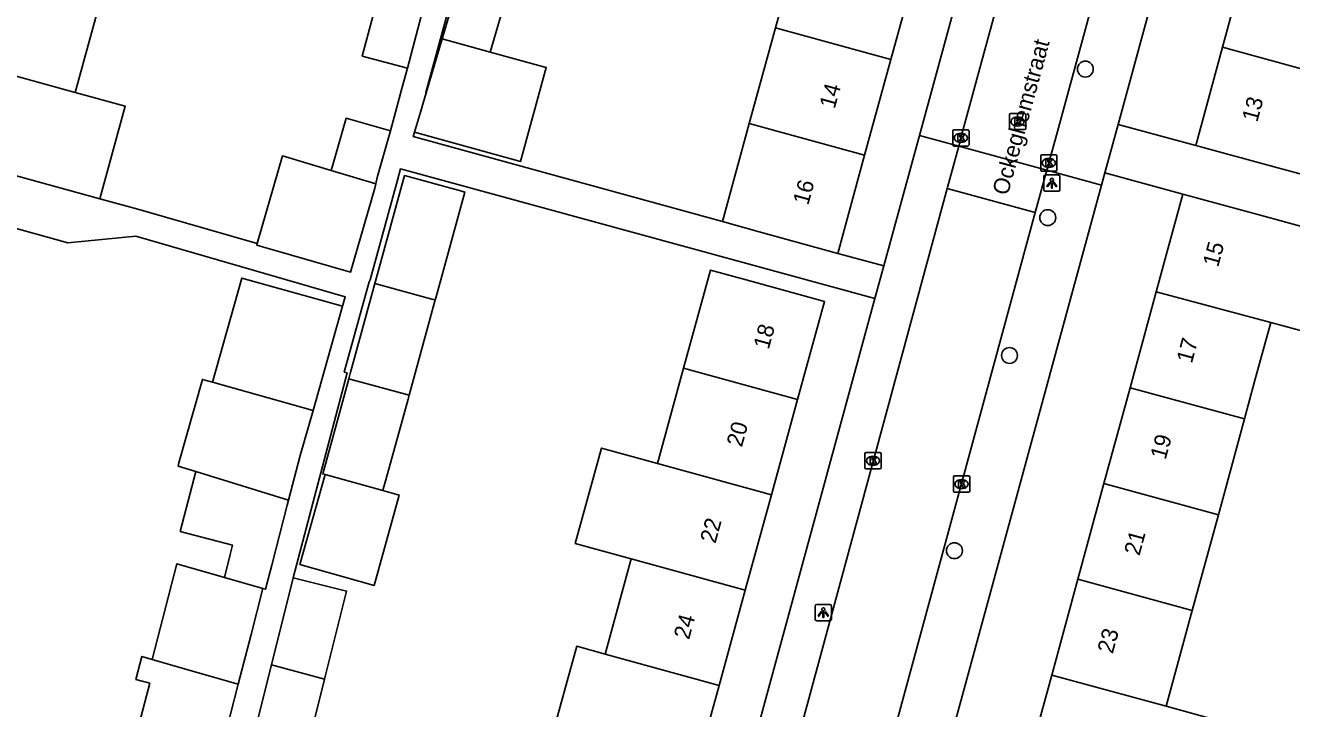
# Model space of a CAD drawing. Extents: x 159822 to 160765, y 380693 to 381634.
# Drawn here: x 160256.9 to 160334.7, y 381066.1 to 381108.1 of the extents above; entities that cross this region are included whole.
import ezdxf

# ---------------------------------------------------------------- set-up
doc = ezdxf.new("R2010")
doc.units = 0
for name, color, linetype in [('IMGEO_Boom', 7, 'Continuous'), ('IMGEO_Kolk', 7, 'Continuous'), ('IMGEO_Lichtpunt', 7, 'Continuous'), ('IMGEO_Openbare_ruimte_label', 7, 'Continuous'), ('IMGEO_Pand', 7, 'Continuous'), ('IMGEO_Pand_nummerreeks', 7, 'Continuous'), ('IMGEO_Rijbaan_lokaal_open', 7, 'Continuous'), ('IMGEO_Rioolput', 7, 'Continuous'), ('IMGEO_Voetpad_open', 7, 'Continuous')]:
    doc.layers.add(name, color=color, linetype=linetype)

msp = doc.modelspace()

# ---------------------------------------------------------------- linework, layer by layer
at = {"layer": 'IMGEO_Boom'}
for centre in [(160322.012, 381105.429), (160319.699, 381096.303), (160317.349, 381087.833), (160313.962, 381075.844)]:
    msp.add_circle(centre, 0.489, dxfattribs=at)
at = {"layer": 'IMGEO_Kolk'}
for p, q in [((160313.859, 381100.779), (160313.859, 381101.631)), ((160313.934, 381101.705), (160314.786, 381101.705)), ((160314.347, 381101.485), (160314.372, 381101.485)), ((160314.86, 381101.631), (160314.86, 381100.779)), ((160314.786, 381100.705), (160313.934, 381100.705)), ((160314.37, 381100.925), (160314.345, 381100.925)), ((160319.265, 381099.24), (160319.265, 381100.092)), ((160319.34, 381100.166), (160320.192, 381100.166)), ((160319.753, 381099.946), (160319.778, 381099.946)), ((160320.266, 381100.092), (160320.266, 381099.24)), ((160320.192, 381099.166), (160319.34, 381099.166)), ((160319.776, 381099.386), (160319.751, 381099.386)), ((160308.456, 381080.943), (160308.456, 381081.795)), ((160308.531, 381081.869), (160309.383, 381081.869)), ((160308.944, 381081.649), (160308.969, 381081.649)), ((160309.457, 381081.795), (160309.457, 381080.943)), ((160309.383, 381080.869), (160308.531, 381080.869)), ((160308.967, 381081.089), (160308.942, 381081.089)), ((160313.902, 381079.509), (160313.902, 381080.361)), ((160313.977, 381080.435), (160314.829, 381080.435)), ((160314.39, 381080.215), (160314.415, 381080.215)), ((160314.903, 381080.361), (160314.903, 381079.509)), ((160314.829, 381079.435), (160313.977, 381079.435)), ((160314.413, 381079.655), (160314.388, 381079.655))]:
    msp.add_line(p, q, dxfattribs=at)
for points in [[(160313.859, 381100.779), (160313.859, 381101.631)], [(160313.934, 381101.705), (160314.786, 381101.705)], [(160314.86, 381101.631), (160314.86, 381100.779)], [(160314.786, 381100.705), (160313.934, 381100.705)], [(160314.18, 381101.405), (160314.303, 381101.405), (160314.303, 381101.254), (160314.433, 381101.405), (160314.597, 381101.405), (160314.451, 381101.254), (160314.604, 381101.005), (160314.452, 381101.005), (160314.367, 381101.169), (160314.303, 381101.102), (160314.303, 381101.005), (160314.18, 381101.005), (160314.18, 381101.405)], [(160319.265, 381099.24), (160319.265, 381100.092)], [(160319.34, 381100.166), (160320.192, 381100.166)], [(160320.266, 381100.092), (160320.266, 381099.24)], [(160320.192, 381099.166), (160319.34, 381099.166)], [(160319.586, 381099.866), (160319.709, 381099.866), (160319.709, 381099.715), (160319.839, 381099.866), (160320.003, 381099.866), (160319.857, 381099.715), (160320.01, 381099.466), (160319.858, 381099.466), (160319.773, 381099.63), (160319.709, 381099.563), (160319.709, 381099.466), (160319.586, 381099.466), (160319.586, 381099.866)], [(160308.456, 381080.943), (160308.456, 381081.795)], [(160308.531, 381081.869), (160309.383, 381081.869)], [(160308.777, 381081.569), (160308.9, 381081.569), (160308.9, 381081.418), (160309.03, 381081.569), (160309.194, 381081.569), (160309.048, 381081.418), (160309.201, 381081.169), (160309.049, 381081.169), (160308.964, 381081.333), (160308.9, 381081.266), (160308.9, 381081.169), (160308.777, 381081.169), (160308.777, 381081.569)], [(160309.457, 381081.795), (160309.457, 381080.943)], [(160309.383, 381080.869), (160308.531, 381080.869)], [(160313.902, 381079.509), (160313.902, 381080.361)], [(160313.977, 381080.435), (160314.829, 381080.435)], [(160314.223, 381080.135), (160314.346, 381080.135), (160314.346, 381079.984), (160314.476, 381080.135), (160314.64, 381080.135), (160314.494, 381079.984), (160314.647, 381079.735), (160314.495, 381079.735), (160314.41, 381079.899), (160314.346, 381079.832), (160314.346, 381079.735), (160314.223, 381079.735), (160314.223, 381080.135)], [(160314.903, 381080.361), (160314.903, 381079.509)], [(160314.829, 381079.435), (160313.977, 381079.435)]]:
    msp.add_lwpolyline(points, dxfattribs=at)
for centre, start, end in [((160313.936, 381101.629), 91.55205, 178.44795), ((160313.936, 381101.629), 91.55205, 178.44795), ((160314.784, 381101.629), 1.55205, 88.44795), ((160314.784, 381101.629), 1.55205, 88.44795), ((160313.936, 381100.781), 181.55205, 268.44795), ((160313.936, 381100.781), 181.55205, 268.44795), ((160314.784, 381100.781), 271.55205, 358.44795), ((160314.784, 381100.781), 271.55205, 358.44795), ((160319.342, 381100.09), 91.55205, 178.44795), ((160319.342, 381100.09), 91.55205, 178.44795), ((160320.19, 381100.09), 1.55205, 88.44795), ((160320.19, 381100.09), 1.55205, 88.44795), ((160319.342, 381099.242), 181.55205, 268.44795), ((160319.342, 381099.242), 181.55205, 268.44795), ((160320.19, 381099.242), 271.55205, 358.44795), ((160320.19, 381099.242), 271.55205, 358.44795), ((160308.533, 381081.793), 91.55205, 178.44795), ((160308.533, 381081.793), 91.55205, 178.44795), ((160309.381, 381081.793), 1.55205, 88.44795), ((160309.381, 381081.793), 1.55205, 88.44795), ((160308.533, 381080.945), 181.55205, 268.44795), ((160308.533, 381080.945), 181.55205, 268.44795), ((160309.381, 381080.945), 271.55205, 358.44795), ((160309.381, 381080.945), 271.55205, 358.44795), ((160313.979, 381080.359), 91.55205, 178.44795), ((160313.979, 381080.359), 91.55205, 178.44795), ((160314.827, 381080.359), 1.55205, 88.44795), ((160314.827, 381080.359), 1.55205, 88.44795), ((160313.979, 381079.511), 181.55205, 268.44795), ((160313.979, 381079.511), 181.55205, 268.44795), ((160314.827, 381079.511), 271.55205, 358.44795), ((160314.827, 381079.511), 271.55205, 358.44795)]:
    msp.add_arc(centre, 0.0765, start, end, dxfattribs=at)
for centre, major_axis, ratio, start_param, end_param in [((160314.346, 381101.205), (-0.387, 0.002), 0.722429, 4.712389, 7.853982), ((160314.371, 381101.205), (-0.39, 0.002), 0.717154, 1.570796, 4.712389), ((160319.752, 381099.666), (-0.387, 0.002), 0.722429, 4.712389, 7.853982), ((160319.777, 381099.666), (-0.39, 0.002), 0.717154, 1.570796, 4.712389), ((160308.943, 381081.369), (-0.387, 0.002), 0.722429, 4.712389, 7.853982), ((160308.968, 381081.369), (-0.39, 0.002), 0.717154, 1.570796, 4.712389), ((160314.389, 381079.935), (-0.387, 0.002), 0.722429, 4.712389, 7.853982), ((160314.414, 381079.935), (-0.39, 0.002), 0.717154, 1.570796, 4.712389)]:
    msp.add_ellipse(centre, major_axis=major_axis, ratio=ratio, start_param=start_param, end_param=end_param, dxfattribs=at)
at = {"layer": 'IMGEO_Lichtpunt'}
for p, q in [((160319.454, 381098.829), (160319.454, 381098.022)), ((160319.454, 381098.829), (160319.454, 381098.022)), ((160320.356, 381098.924), (160319.548, 381098.924)), ((160320.356, 381098.924), (160319.548, 381098.924)), ((160320.45, 381098.022), (160320.45, 381098.829)), ((160320.45, 381098.022), (160320.45, 381098.829)), ((160319.548, 381097.928), (160320.356, 381097.928)), ((160319.548, 381097.928), (160320.356, 381097.928)), ((160305.406, 381072.442), (160305.406, 381071.635)), ((160305.406, 381072.442), (160305.406, 381071.635)), ((160306.308, 381072.537), (160305.5, 381072.537)), ((160306.308, 381072.537), (160305.5, 381072.537)), ((160306.402, 381071.635), (160306.402, 381072.442)), ((160306.402, 381071.635), (160306.402, 381072.442)), ((160305.5, 381071.541), (160306.308, 381071.541)), ((160305.5, 381071.541), (160306.308, 381071.541))]:
    msp.add_line(p, q, dxfattribs=at)
for points in [[(160319.828, 381098.493), (160319.867, 381098.465), (160319.679, 381098.203), (160319.641, 381098.23), (160319.828, 381098.493)], [(160319.93, 381098.445), (160319.977, 381098.445), (160319.977, 381098.123), (160319.93, 381098.123), (160319.93, 381098.445)], [(160320.04, 381098.465), (160320.078, 381098.492), (160320.265, 381098.23), (160320.226, 381098.202), (160320.04, 381098.465)], [(160305.78, 381072.106), (160305.819, 381072.078), (160305.631, 381071.816), (160305.593, 381071.843), (160305.78, 381072.106)], [(160305.882, 381072.058), (160305.929, 381072.058), (160305.929, 381071.736), (160305.882, 381071.736), (160305.882, 381072.058)], [(160305.992, 381072.078), (160306.03, 381072.105), (160306.217, 381071.843), (160306.178, 381071.815), (160305.992, 381072.078)]]:
    msp.add_lwpolyline(points, dxfattribs=at)
for centre in [(160319.953, 381098.627), (160305.905, 381072.24)]:
    msp.add_circle(centre, 0.0994, dxfattribs=at)
for centre, start, end in [((160319.548, 381098.829), 90, 180), ((160319.548, 381098.829), 90, 180), ((160320.356, 381098.829), 0, 90), ((160320.356, 381098.829), 0, 90), ((160319.548, 381098.022), 180, 270), ((160319.548, 381098.022), 180, 270), ((160320.356, 381098.022), 270, 0), ((160320.356, 381098.022), 270, 360), ((160305.5, 381072.442), 90, 180), ((160305.5, 381072.442), 90, 180), ((160306.308, 381072.442), 0, 90), ((160306.308, 381072.442), 0, 90), ((160305.5, 381071.635), 180, 270), ((160305.5, 381071.635), 180, 270), ((160306.308, 381071.635), 270, 0), ((160306.308, 381071.635), 270, 360)]:
    msp.add_arc(centre, 0.0946, start, end, dxfattribs=at)
at = {"layer": 'IMGEO_Pand'}
for points in [[(160330.444, 381106.77), (160332.049, 381112.655)], [(160310.06, 381106.023), (160311.676, 381111.905)], [(160303.854, 381111.18), (160302.972, 381107.97)], [(160280.334, 381105.481), (160277.563, 381106.222), (160278.668, 381110.352)], [(160282.468, 381107.283), (160283.5, 381110.775), (160286.436, 381109.907), (160285.421, 381106.472)], [(160261.452, 381109.574), (160259.919, 381103.997)], [(160281.418, 381109.532), (160280.334, 381105.481)], [(160301.355, 381102.088), (160302.972, 381107.97)], [(160302.972, 381107.97), (160310.06, 381106.023)], [(160281.49, 381103.975), (160282.468, 381107.283)], [(160285.421, 381106.472), (160282.468, 381107.283)], [(160285.421, 381106.472), (160288.873, 381105.524), (160287.297, 381099.762), (160280.774, 381101.554)], [(160328.798, 381100.736), (160330.444, 381106.77)], [(160337.537, 381104.836), (160330.444, 381106.77)], [(160259.919, 381103.997), (160252.639, 381105.997)], [(160310.06, 381106.023), (160308.444, 381100.141)], [(160261.431, 381097.463), (160262.994, 381103.152), (160259.919, 381103.997)], [(160280.774, 381101.554), (160281.136, 381102.779), (160281.49, 381103.975)], [(160275.656, 381099.199), (160275.753, 381099.539), (160276.573, 381102.41), (160279.29, 381101.633)], [(160279.29, 381101.633), (160278.47, 381098.763), (160278.405, 381098.381)], [(160299.698, 381096.057), (160301.355, 381102.088)], [(160301.355, 381102.088), (160308.444, 381100.141)], [(160335.891, 381098.801), (160333.622, 381099.42), (160328.798, 381100.736)], [(160251.081, 381100.307), (160261.431, 381097.463)], [(160271.103, 381094.713), (160272.65, 381100.095), (160272.857, 381100.033), (160275.656, 381099.199)], [(160308.444, 381100.141), (160306.786, 381094.109)], [(160275.656, 381099.199), (160278.405, 381098.381)], [(160278.405, 381098.381), (160278.329, 381098.116), (160276.846, 381092.959), (160272.007, 381094.35), (160271.284, 381094.558), (160271.076, 381094.617), (160271.103, 381094.713)], [(160282.049, 381091.247), (160282.085, 381091.377), (160282.166, 381091.672), (160283.869, 381097.872), (160283.682, 381097.924), (160280.166, 381098.89), (160278.381, 381092.394), (160278.345, 381092.264)], [(160326.367, 381091.743), (160328.006, 381097.753)], [(160328.006, 381097.753), (160332.83, 381096.438), (160338.079, 381095.007)], [(160306.786, 381094.109), (160301.965, 381095.434), (160299.698, 381096.057)], [(160333.407, 381089.86), (160336.452, 381089.045), (160338.079, 381095.007)], [(160297.315, 381087.052), (160298.973, 381093.085), (160301.161, 381092.484), (160305.982, 381091.159), (160304.325, 381085.128)], [(160276.345, 381090.857), (160270.157, 381092.595), (160268.358, 381086.193)], [(160276.738, 381086.411), (160276.822, 381086.72), (160277.091, 381087.698), (160278.345, 381092.264)], [(160278.345, 381092.264), (160281.84, 381091.304), (160282.049, 381091.247)], [(160324.762, 381085.857), (160326.367, 381091.743)], [(160333.407, 381089.86), (160326.367, 381091.743)], [(160276.345, 381090.857), (160274.547, 381084.455)], [(160282.049, 381091.247), (160280.442, 381085.394)], [(160331.792, 381083.939), (160332.419, 381086.238), (160333.407, 381089.86)], [(160295.707, 381081.201), (160297.315, 381087.052)], [(160304.325, 381085.128), (160297.315, 381087.052)], [(160268.358, 381086.193), (160267.734, 381086.368), (160266.291, 381081.233), (160266.236, 381081.037), (160267.322, 381080.702)], [(160274.547, 381084.455), (160268.358, 381086.193)], [(160276.738, 381086.411), (160276.052, 381083.917), (160275.13, 381080.559), (160275.272, 381080.52)], [(160280.442, 381085.394), (160276.738, 381086.411)], [(160278.834, 381079.541), (160278.893, 381079.757), (160279.015, 381080.2), (160280.376, 381085.155), (160280.442, 381085.394)], [(160304.325, 381085.128), (160302.716, 381079.275)], [(160323.157, 381079.972), (160324.762, 381085.857)], [(160324.762, 381085.857), (160331.792, 381083.939)], [(160274.547, 381084.455), (160273.736, 381081.693), (160273.027, 381078.942)], [(160330.187, 381078.054), (160331.792, 381083.939)], [(160294.099, 381075.347), (160290.659, 381076.293), (160292.267, 381082.145), (160295.707, 381081.201)], [(160267.322, 381080.702), (160266.371, 381077.015), (160269.595, 381076.183), (160269.446, 381075.606), (160269.085, 381074.206)], [(160273.027, 381078.942), (160267.322, 381080.702)], [(160278.834, 381079.541), (160279.84, 381079.265), (160278.289, 381073.714), (160273.727, 381074.989), (160275.272, 381080.52)], [(160275.272, 381080.52), (160278.834, 381079.541)], [(160302.716, 381079.275), (160295.707, 381081.201)], [(160321.552, 381074.087), (160323.157, 381079.972)], [(160330.187, 381078.054), (160323.157, 381079.972)], [(160273.027, 381078.942), (160272.948, 381078.636), (160271.997, 381074.948), (160271.618, 381073.48), (160271.459, 381073.525)], [(160302.716, 381079.275), (160301.108, 381073.422)], [(160328.582, 381072.17), (160330.187, 381078.054)], [(160269.085, 381074.206), (160266.164, 381075.042), (160264.647, 381069.157)], [(160292.49, 381069.493), (160294.099, 381075.347)], [(160294.099, 381075.347), (160301.108, 381073.422)], [(160269.085, 381074.206), (160271.459, 381073.525)], [(160271.459, 381073.525), (160270.73, 381070.695), (160269.943, 381067.639)], [(160271.985, 381068.835), (160273.322, 381074.184)], [(160273.322, 381074.184), (160276.594, 381073.366), (160275.238, 381067.942)], [(160319.947, 381068.201), (160321.552, 381074.087)], [(160328.582, 381072.17), (160321.552, 381074.087)], [(160301.108, 381073.422), (160299.5, 381067.568)], [(160326.977, 381066.284), (160328.582, 381072.17)], [(160290.882, 381063.641), (160289.142, 381064.119), (160290.75, 381069.971), (160292.49, 381069.493)], [(160264.647, 381069.157), (160264.018, 381069.345), (160263.649, 381067.936), (160264.497, 381067.702), (160263.869, 381065.283), (160268.992, 381063.951)], [(160264.647, 381069.157), (160267.409, 381068.365), (160269.943, 381067.639)], [(160271.985, 381068.835), (160270.332, 381062.225), (160273.604, 381061.407), (160273.739, 381061.948)], [(160275.238, 381067.942), (160271.985, 381068.835)], [(160292.49, 381069.493), (160299.5, 381067.568)], [(160318.342, 381062.316), (160319.947, 381068.201)], [(160319.947, 381068.201), (160326.977, 381066.284)], [(160269.943, 381067.639), (160268.992, 381063.951)], [(160273.739, 381061.948), (160275.238, 381067.942)], [(160299.5, 381067.568), (160297.891, 381061.715)], [(160326.977, 381066.284), (160330.388, 381065.353), (160328.783, 381059.468), (160325.372, 381060.398)]]:
    msp.add_lwpolyline(points, dxfattribs=at)
at = {"layer": 'IMGEO_Rijbaan_lokaal_open'}
for points in [[(160314.225, 381100.7), (160314.361, 381101.203), (160325.309, 381141.305), (160327.152, 381148.057), (160329.073, 381155.092)], [(160334.487, 381153.613), (160333.376, 381149.541), (160332.388, 381145.92), (160320.229, 381101.372), (160319.645, 381099.225)], [(160313.515, 381098.085), (160314.225, 381100.7)], [(160314.225, 381100.7), (160319.645, 381099.225)], [(160319.645, 381099.225), (160318.934, 381096.61)], [(160296.519, 381035.423), (160299.893, 381047.861), (160300.877, 381051.49), (160313.515, 381098.085)], [(160318.934, 381096.61), (160313.515, 381098.085)], [(160318.934, 381096.61), (160301.881, 381033.927)]]:
    msp.add_lwpolyline(points, dxfattribs=at)
at = {"layer": 'IMGEO_Rioolput'}
for p, q in [((160317.348, 381101.784), (160317.348, 381102.636)), ((160317.423, 381102.71), (160318.275, 381102.71)), ((160317.836, 381102.49), (160317.861, 381102.49)), ((160318.349, 381102.636), (160318.349, 381101.784)), ((160318.275, 381101.71), (160317.423, 381101.71)), ((160317.859, 381101.93), (160317.834, 381101.93))]:
    msp.add_line(p, q, dxfattribs=at)
for points in [[(160317.348, 381101.784), (160317.348, 381102.636)], [(160317.423, 381102.71), (160318.275, 381102.71)], [(160317.937, 381102.408), (160317.685, 381102.41), (160317.685, 381102.01)], [(160317.863, 381102.329), (160317.809, 381102.329), (160317.809, 381102.248)], [(160317.809, 381102.248), (160317.861, 381102.248)], [(160318.349, 381102.636), (160318.349, 381101.784)], [(160318.275, 381101.71), (160317.423, 381101.71)], [(160317.685, 381102.01), (160317.809, 381102.01), (160317.809, 381102.172), (160317.82, 381102.172)], [(160317.867, 381102.143), (160317.938, 381102.01), (160318.078, 381102.01), (160318.013, 381102.136)]]:
    msp.add_lwpolyline(points, dxfattribs=at)
for centre, radius, start, end in [((160317.425, 381102.634), 0.0765, 91.55205, 178.44795), ((160317.425, 381102.634), 0.0765, 91.55205, 178.44795), ((160317.845, 381102.437), 0.19, 274.7715, 282.96867), ((160317.869, 381102.233), 0.0964, 77.00612, 93.18647), ((160317.883, 381102.29), 0.0378, 276.66336, 79.67722), ((160317.936, 381102.298), 0.109, 350.36119, 89.41601), ((160317.934, 381102.298), 0.112, 277.58423, 350.98172), ((160318.273, 381102.634), 0.0765, 1.55205, 88.44795), ((160318.273, 381102.634), 0.0765, 1.55205, 88.44795), ((160317.425, 381101.786), 0.0765, 181.55205, 268.44795), ((160317.425, 381101.786), 0.0765, 181.55205, 268.44795), ((160317.819, 381102.119), 0.0533, 26.02933, 88.69889), ((160317.918, 381102.083), 0.108, 29.51342, 73.79051), ((160318.273, 381101.786), 0.0765, 271.55205, 358.44795), ((160318.273, 381101.786), 0.0765, 271.55205, 358.44795)]:
    msp.add_arc(centre, radius, start, end, dxfattribs=at)
for centre, major_axis, ratio, start_param, end_param in [((160317.835, 381102.21), (-0.387, 0.002), 0.722429, 4.712389, 7.853982), ((160317.86, 381102.21), (-0.39, 0.002), 0.717154, 1.570796, 4.712389)]:
    msp.add_ellipse(centre, major_axis=major_axis, ratio=ratio, start_param=start_param, end_param=end_param, dxfattribs=at)
at = {"layer": 'IMGEO_Voetpad_open'}
for points in [[(160324.03, 381102.036), (160335.349, 381143.537)], [(160322.546, 381140.716), (160311.809, 381101.359)], [(160284.075, 381113.535), (160281.465, 381103.982), (160281.49, 381103.975)], [(160279.29, 381101.633), (160279.999, 381104.231), (160280.334, 381105.481)], [(160280.774, 381101.554), (160280.693, 381101.28), (160299.698, 381096.057)], [(160323.218, 381099.059), (160324.03, 381102.036)], [(160324.03, 381102.036), (160328.798, 381100.736)], [(160311.809, 381101.359), (160309.62, 381093.336)], [(160311.809, 381101.359), (160314.225, 381100.7)], [(160273.322, 381074.184), (160276.634, 381086.771), (160276.46, 381086.819), (160277.983, 381092.364), (160278.041, 381092.488), (160279.723, 381098.611), (160279.912, 381099.299), (160309.076, 381091.342)], [(160323.013, 381098.308), (160319.645, 381099.225)], [(160323.013, 381098.308), (160323.218, 381099.059)], [(160328.006, 381097.753), (160323.218, 381099.059)], [(160310.308, 381051.724), (160323.013, 381098.308)], [(160261.431, 381097.463), (160263.771, 381096.82), (160271.103, 381094.713)], [(160255.861, 381095.751), (160259.465, 381094.766), (160263.639, 381095.169), (160276.516, 381091.447), (160276.345, 381090.857)], [(160306.786, 381094.109), (160309.62, 381093.336)], [(160309.62, 381093.336), (160309.076, 381091.342)], [(160309.076, 381091.342), (160299.133, 381054.896)]]:
    msp.add_lwpolyline(points, dxfattribs=at)

# ---------------------------------------------------------------- texts
at = {"layer": 'IMGEO_Openbare_ruimte_label'}
msp.add_text('Ockeghemstraat', height=1, rotation=74.75493, dxfattribs=at).set_placement((160317.241, 381097.623))
at = {"layer": 'IMGEO_Pand_nummerreeks'}
for s, rotation, p in [('14', 74.63489, (160306.602, 381102.947)), ('13', 74.74418, (160332.577, 381102.128)), ('16', 74.63489, (160304.975, 381097.027)), ('15', 74.74807, (160330.17, 381093.222)), ('18', 74.63546, (160302.546, 381088.164)), ('17', 74.74807, (160328.556, 381087.305)), ('20', 74.63546, (160300.898, 381082.164)), ('19', 74.74549, (160326.943, 381081.389)), ('22', 74.63546, (160299.271, 381076.246)), ('21', 74.74549, (160325.335, 381075.493)), ('24', 74.63546, (160297.648, 381070.337)), ('23', 74.74549, (160323.692, 381069.467))]:
    msp.add_text(s, height=1, rotation=rotation, dxfattribs=at).set_placement(p)

doc.saveas('drawing.dxf')
